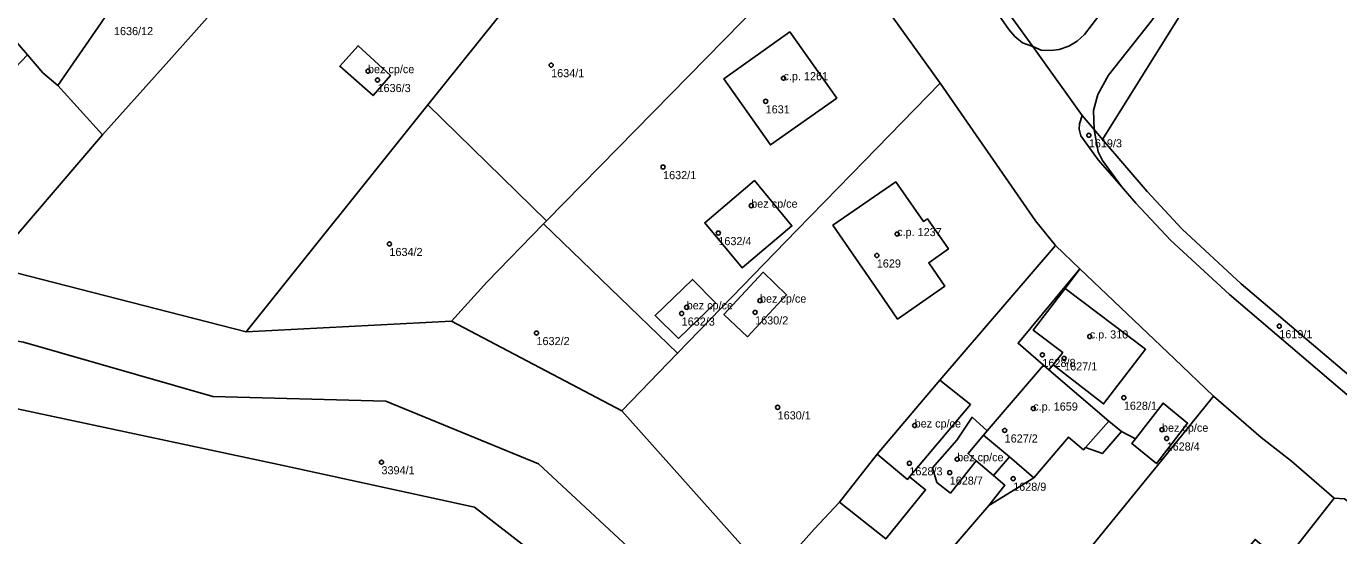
# Model space of a CAD drawing. Extents: x -878211 to -870363, y -1058464 to -1052522.
# Drawn here: x -874992.2 to -874830.2, y -1055893.9 to -1055831.1 of the extents above; entities that cross this region are included whole.
import ezdxf

# ---------------------------------------------------------------- set-up
doc = ezdxf.new("R2010")
doc.units = 0
for name, color, linetype in [('Vrstva 50', 7, 'Continuous'), ('Vrstva 51', 7, 'Continuous'), ('Vrstva 52', 7, 'Continuous')]:
    doc.layers.add(name, color=color, linetype=linetype)

msp = doc.modelspace()

# ---------------------------------------------------------------- linework, layer by layer
at = {"layer": 'Vrstva 50'}
for centre in [(-874950, -1055836.59994), (-874927.39, -1055835.85994), (-874948.82, -1055837.68994), (-874898.71, -1055837.46994), (-874900.91, -1055840.31994), (-874861.02, -1055844.50994), (-874913.57, -1055848.42994), (-874902.69, -1055853.18994), (-874906.75, -1055856.56994), (-874947.35, -1055857.90994), (-874884.68, -1055856.68994), (-874887.19, -1055859.32994), (-874910.66, -1055865.72994), (-874902.21, -1055866.34994), (-874901.61, -1055864.89994), (-874911.28, -1055866.48994), (-874929.2, -1055868.89994), (-874860.91, -1055869.31994), (-874837.51, -1055868.04994), (-874866.75, -1055871.58994), (-874864.07, -1055872.01994), (-874856.7, -1055876.86994), (-874899.43, -1055878.05994), (-874867.88, -1055878.20994), (-874882.52, -1055880.29994), (-874871.41, -1055880.90994), (-874851.99, -1055880.81994), (-874851.42, -1055881.89994), (-874948.33, -1055884.82994), (-874883.17, -1055884.95994), (-874877.27, -1055884.45994), (-874878.19, -1055886.10994), (-874870.36, -1055886.85994)]:
    msp.add_circle(centre, 0.25, dxfattribs=at)
at = {"layer": 'Vrstva 51'}
for points in [[(-874862.19, -1055843.1), (-874861.84, -1055842.08), (-874867.95, -1055833.56), (-874869.19, -1055833.12), (-874870.15, -1055832.33), (-874870.91, -1055831.45), (-874882.86, -1055814.28), (-874888.33, -1055807.46), (-874894.29, -1055800.93), (-874898.75, -1055796.58), (-874902.59, -1055793.17), (-874907.15, -1055789.44), (-874919.07, -1055780.51), (-874924.59, -1055776.29), (-874923.63, -1055775.02), (-874952.35, -1055755.06), (-874965.38, -1055746.78), (-874992, -1055729.12), (-874991.85, -1055728.83), (-874992.33, -1055728.53)], [(-874999.93, -1055733.52), (-874985.59, -1055742.63), (-874961.04, -1055758.78), (-874942.1, -1055772.01), (-874924.67, -1055784.84), (-874927.92, -1055789.28), (-874911.22, -1055801.64), (-874900.59, -1055809.44), (-874892.85, -1055819.3), (-874879.35, -1055838.06), (-874867.61, -1055855.06), (-874865.13, -1055858.11), (-874862.14, -1055860.96), (-874850.44, -1055872.07), (-874845.61, -1055876.7), (-874839.74, -1055881.79), (-874836.02, -1055884.7), (-874830.75, -1055889.28), (-874829.44, -1055889.34), (-874817.82, -1055897.84)], [(-874718.17, -1055789.53), (-874727.62, -1055785.87), (-874726.2, -1055781.99), (-874734.95, -1055778.85), (-874737.71, -1055786.18), (-874738.08, -1055786.04), (-874737.87, -1055785.55), (-874747.89, -1055781.71), (-874747.98, -1055781.93), (-874751.7, -1055780.49), (-874748.95, -1055773.19), (-874747.05, -1055768.13), (-874746.36, -1055766.4), (-874795.99, -1055748.2), (-874797.5, -1055747.94), (-874798.65, -1055748.02), (-874812.82, -1055770.63), (-874859.32, -1055845.02), (-874853.81, -1055851.46), (-874849.5, -1055856.08), (-874842.21, -1055862.83), (-874824.86, -1055877.56), (-874817.72, -1055883.42), (-874799.55, -1055897.71)], [(-875187.7, -1055830.22), (-875177.77, -1055828.99), (-875171.1, -1055825.47), (-875168.88, -1055823.69), (-875148.59, -1055814.63), (-875126.2, -1055814.52), (-875113.49, -1055818.33), (-875108.07, -1055823.5), (-875098.94, -1055844.22), (-875089.23, -1055846.98), (-875074.96, -1055841.14), (-875064.06, -1055840.72), (-875052.23, -1055837.18), (-875044.3, -1055837.58), (-875042.21, -1055841.34), (-875037.56, -1055851.84), (-875036.39, -1055853.99), (-875026.52, -1055865.03), (-875014.05, -1055866.56), (-874992.52, -1055870.03), (-874969.13, -1055876.73), (-874947.79, -1055877.28), (-874928.95, -1055885.02), (-874901.63, -1055910.41)], [(-874901.63, -1055910.41), (-874928.95, -1055885.02), (-874947.79, -1055877.28), (-874969.13, -1055876.73), (-874992.52, -1055870.03), (-875014.05, -1055866.56), (-875026.52, -1055865.03), (-875089.23, -1055846.98), (-875098.94, -1055844.22), (-875168.88, -1055823.69), (-875171.1, -1055825.47), (-875177.77, -1055828.99), (-875187.7, -1055830.22)], [(-874870.43, -1055830.1), (-874867.95, -1055833.56), (-874866.89, -1055834), (-874865.66, -1055834.07), (-874864.67, -1055833.92), (-874863.5, -1055833.51), (-874862.45, -1055832.91), (-874861.55, -1055832.09), (-874859.66, -1055829.62)], [(-874859.66, -1055829.62), (-874861.55, -1055832.09), (-874862.45, -1055832.91), (-874863.5, -1055833.51), (-874864.67, -1055833.92), (-874865.66, -1055834.07), (-874866.89, -1055834), (-874867.95, -1055833.56), (-874861.84, -1055842.08), (-874860.38, -1055843.78), (-874860.45, -1055841.47), (-874859.89, -1055839.47), (-874858.61, -1055837.09), (-874853.28, -1055830.4)], [(-875180.77, -1055850.5), (-875179, -1055845.49), (-875173.67, -1055839.67), (-875168.78, -1055834.3), (-875166.35, -1055831.89), (-875156.68, -1055835.29), (-875132.92, -1055843.64), (-875118.79, -1055848.69), (-875118.4, -1055848.83), (-875116.05, -1055847.22), (-875112.16, -1055847.03), (-875060.43, -1055859.61), (-875059.66, -1055864.2), (-875054.01, -1055865.3), (-875017.87, -1055873.01), (-874960.48, -1055885.22), (-874936.84, -1055890.36), (-874901.43, -1055917.82)], [(-874800.83, -1055899.69), (-874819.06, -1055884.87), (-874826.07, -1055879.11), (-874843.65, -1055864.14), (-874850.92, -1055857.44), (-874855.22, -1055852.87), (-874856.99, -1055850.84), (-874859.88, -1055847.54), (-874862, -1055844.58), (-874862.2, -1055843.75), (-874862.19, -1055843.1)], [(-874799.55, -1055897.71), (-874817.72, -1055883.42), (-874824.86, -1055877.56), (-874842.21, -1055862.83), (-874849.5, -1055856.08), (-874853.81, -1055851.46), (-874859.32, -1055845.02), (-874860.38, -1055843.78), (-874859.85, -1055846.56), (-874859.34, -1055847.61), (-874856.99, -1055850.84), (-874855.22, -1055852.87), (-874850.92, -1055857.44), (-874843.65, -1055864.14), (-874826.07, -1055879.11), (-874819.06, -1055884.87), (-874800.83, -1055899.69)], [(-874900.29, -1055899.1), (-874918.68, -1055878.5), (-874939.69, -1055867.45), (-874965.04, -1055868.75), (-874996.66, -1055860.67)], [(-874901.43, -1055917.82), (-874936.84, -1055890.36), (-874960.48, -1055885.22), (-875017.87, -1055873.01), (-875054.01, -1055865.3), (-875059.66, -1055864.2), (-875063.87, -1055863.39), (-875065.2, -1055868.18), (-875055.58, -1055870.85), (-875062.62, -1055895.94)]]:
    msp.add_lwpolyline(points, dxfattribs=at)
for points in [[(-874860.45, -1055841.47), (-874860.38, -1055843.78), (-874859.32, -1055845.02), (-874812.82, -1055770.63), (-874798.65, -1055748.02), (-874799.84, -1055748.3), (-874800.91, -1055748.75), (-874801.89, -1055749.43), (-874802.76, -1055750.4), (-874838.55, -1055808.24), (-874846.87, -1055821.44), (-874853.28, -1055830.4), (-874858.61, -1055837.09), (-874859.89, -1055839.47)], [(-874919.07, -1055780.51), (-874907.15, -1055789.44), (-874902.59, -1055793.17), (-874898.75, -1055796.58), (-874894.29, -1055800.93), (-874888.33, -1055807.46), (-874882.86, -1055814.28), (-874870.91, -1055831.45), (-874870.15, -1055832.33), (-874869.19, -1055833.12), (-874867.95, -1055833.56), (-874870.43, -1055830.1), (-874886.8, -1055806.8), (-874894, -1055798.21), (-874895.43, -1055796.34), (-874901.61, -1055791.7), (-874901.34, -1055791.33), (-874912.07, -1055783.34), (-874912.39, -1055783.7), (-874916.25, -1055780.87), (-874916.4, -1055781.04), (-874918.47, -1055779.56)], [(-874931.26, -1055786.81), (-874949.01, -1055806.71), (-874965.44, -1055825.05), (-874974.2, -1055834.93), (-874982.75, -1055844.45), (-874996.66, -1055860.67), (-874965.04, -1055868.75), (-874942.59, -1055840.75), (-874911.22, -1055801.64), (-874927.92, -1055789.28)], [(-874942.59, -1055840.75), (-874927.95, -1055855.05), (-874892.85, -1055819.3), (-874900.59, -1055809.44), (-874911.22, -1055801.64)], [(-874983.89, -1055810.35), (-874984.92, -1055809.43), (-875010.03, -1055838.55), (-875012.74, -1055841.95), (-875019.04, -1055849.01), (-875020.35, -1055850.54), (-875021.65, -1055851.96), (-875020.46, -1055853.53), (-875018.12, -1055854.11), (-875012.02, -1055855.61), (-874992.04, -1055834.58), (-874999, -1055826.47), (-874995.86, -1055822.9), (-874994.24, -1055822.82)], [(-874982.93, -1055830.65), (-874974.52, -1055817.8), (-874983.28, -1055810.75), (-874983.89, -1055810.35), (-874994.24, -1055822.82), (-874995.86, -1055822.9), (-874999, -1055826.47), (-874992.04, -1055834.58), (-874990.14, -1055836.8), (-874988.28, -1055838.37)], [(-874988.28, -1055838.37), (-874982.75, -1055844.45), (-874974.2, -1055834.93), (-874965.44, -1055825.05), (-874974.52, -1055817.8), (-874982.93, -1055830.65)], [(-874928.33, -1055855.43), (-874911.78, -1055871.39), (-874897.08, -1055856.23), (-874890.3, -1055849.31), (-874879.35, -1055838.06), (-874892.85, -1055819.3), (-874927.95, -1055855.05)], [(-874906.08, -1055837.56), (-874900.32, -1055845.7), (-874892.13, -1055839.91), (-874897.93, -1055831.76)], [(-874906.08, -1055837.56), (-874897.93, -1055831.76), (-874892.13, -1055839.91), (-874900.32, -1055845.7)], [(-874949.37, -1055839.61), (-874947.23, -1055837.14), (-874951.23, -1055833.47), (-874953.49, -1055835.99)], [(-874949.37, -1055839.61), (-874953.49, -1055835.99), (-874951.23, -1055833.47), (-874947.23, -1055837.14)], [(-874990.14, -1055836.8), (-874992.04, -1055834.58), (-875012.02, -1055855.61), (-874996.66, -1055860.67), (-874982.75, -1055844.45), (-874988.28, -1055838.37)], [(-874890.3, -1055849.31), (-874897.08, -1055856.23), (-874911.78, -1055871.39), (-874918.68, -1055878.5), (-874900.29, -1055899.1), (-874894.92, -1055893.1), (-874891.78, -1055889.74), (-874887.15, -1055883.85), (-874879.43, -1055874.72), (-874865.13, -1055858.11), (-874867.61, -1055855.06), (-874879.35, -1055838.06)], [(-874965.04, -1055868.75), (-874939.69, -1055867.45), (-874935.3, -1055862.59), (-874928.33, -1055855.43), (-874927.95, -1055855.05), (-874942.59, -1055840.75)], [(-874860.38, -1055843.78), (-874861.84, -1055842.08), (-874862.19, -1055843.1), (-874862.2, -1055843.75), (-874862, -1055844.58), (-874859.88, -1055847.54), (-874856.99, -1055850.84), (-874859.34, -1055847.61), (-874859.85, -1055846.56)], [(-874903.82, -1055860.84), (-874908.43, -1055855.29), (-874902.29, -1055850.1), (-874897.67, -1055855.69)], [(-874903.82, -1055860.84), (-874897.67, -1055855.69), (-874902.29, -1055850.1), (-874908.43, -1055855.29)], [(-874880.78, -1055860.22), (-874878.35, -1055858.52), (-874880.94, -1055854.8), (-874881.43, -1055855.13), (-874884.86, -1055850.25), (-874892.61, -1055855.6), (-874886.96, -1055863.8), (-874884.63, -1055867.17), (-874878.8, -1055863.13)], [(-874880.78, -1055860.22), (-874878.8, -1055863.13), (-874884.63, -1055867.17), (-874886.96, -1055863.8), (-874892.61, -1055855.6), (-874884.86, -1055850.25), (-874881.43, -1055855.13), (-874880.94, -1055854.8), (-874878.35, -1055858.52)], [(-874939.69, -1055867.45), (-874918.68, -1055878.5), (-874911.78, -1055871.39), (-874928.33, -1055855.43), (-874935.3, -1055862.59)], [(-874871.39, -1055887.67), (-874872.79, -1055886.45), (-874874.92, -1055884.64), (-874878.1, -1055888.64), (-874879.77, -1055887.31), (-874880.32, -1055885.51), (-874877.33, -1055882.1), (-874875.44, -1055879.29), (-874873.57, -1055880.95), (-874866.61, -1055872.86), (-874869.76, -1055870.16), (-874862.14, -1055860.96), (-874865.13, -1055858.11), (-874879.43, -1055874.72), (-874875.61, -1055877.72), (-874883.17, -1055886.65), (-874881.16, -1055888.23), (-874886.09, -1055894.28), (-874891.78, -1055889.74), (-874894.92, -1055893.1), (-874900.29, -1055899.1), (-874887.5, -1055906.62), (-874873.38, -1055890.18)], [(-874865.94, -1055873.44), (-874865.42, -1055872.81), (-874864.24, -1055871.3), (-874867.9, -1055868.54), (-874863.92, -1055863.41), (-874862.14, -1055860.96), (-874869.76, -1055870.16), (-874866.61, -1055872.86)], [(-874865.42, -1055872.81), (-874865.94, -1055873.44), (-874858.55, -1055879.77), (-874856.97, -1055881.04), (-874855.25, -1055881.95), (-874851.86, -1055877.54), (-874848.82, -1055880), (-874852.22, -1055884.4), (-874852.02, -1055884.56), (-874845.61, -1055876.7), (-874850.44, -1055872.07), (-874862.14, -1055860.96), (-874863.92, -1055863.41), (-874854.02, -1055870.89), (-874859.2, -1055877.64)], [(-874909.96, -1055862.29), (-874914.56, -1055866.74), (-874911.67, -1055869.56), (-874907.11, -1055865.19)], [(-874909.96, -1055862.29), (-874907.11, -1055865.19), (-874911.67, -1055869.56), (-874914.56, -1055866.74)], [(-874901.22, -1055861.41), (-874906.07, -1055866.6), (-874903.17, -1055869.35), (-874898.33, -1055864.2)], [(-874901.22, -1055861.41), (-874898.33, -1055864.2), (-874903.17, -1055869.35), (-874906.07, -1055866.6)], [(-874865.42, -1055872.81), (-874859.2, -1055877.64), (-874854.02, -1055870.89), (-874863.92, -1055863.41), (-874867.9, -1055868.54), (-874864.24, -1055871.3)], [(-874867.82, -1055886.75), (-874863.53, -1055881.74), (-874861.68, -1055883.31), (-874861.43, -1055883.03), (-874859.34, -1055883.76), (-874856.97, -1055881.04), (-874858.55, -1055879.77), (-874865.94, -1055873.44), (-874866.61, -1055872.86), (-874873.57, -1055880.95), (-874874.01, -1055881.51), (-874875.93, -1055883.76), (-874874.92, -1055884.64), (-874872.79, -1055886.45), (-874870.82, -1055884.16)], [(-874891.78, -1055889.74), (-874886.09, -1055894.28), (-874881.16, -1055888.23), (-874883.17, -1055886.65), (-874875.61, -1055877.72), (-874879.43, -1055874.72), (-874887.15, -1055883.85)], [(-874837.03, -1055897.28), (-874830.75, -1055889.28), (-874836.02, -1055884.7), (-874839.74, -1055881.79), (-874845.61, -1055876.7), (-874852.02, -1055884.56), (-874870.87, -1055907.7), (-874855.4, -1055919.81), (-874854.8, -1055919.09), (-874843.19, -1055905.13), (-874846.96, -1055901.95), (-874840.5, -1055894.36)], [(-874852.22, -1055884.4), (-874848.82, -1055880), (-874851.86, -1055877.54), (-874855.25, -1055881.95), (-874855.71, -1055882.54), (-874852.68, -1055884.99)], [(-874873.57, -1055880.95), (-874875.44, -1055879.29), (-874877.33, -1055882.1), (-874880.32, -1055885.51), (-874879.77, -1055887.31), (-874878.1, -1055888.64), (-874874.92, -1055884.64), (-874875.93, -1055883.76), (-874874.01, -1055881.51)], [(-874855.25, -1055881.95), (-874856.97, -1055881.04), (-874859.34, -1055883.76), (-874861.43, -1055883.03), (-874861.68, -1055883.31), (-874863.53, -1055881.74), (-874867.82, -1055886.75), (-874873.38, -1055890.18), (-874887.5, -1055906.62), (-874874.7, -1055912.41), (-874870.87, -1055907.7), (-874852.02, -1055884.56), (-874852.22, -1055884.4), (-874852.68, -1055884.99), (-874855.71, -1055882.54)], [(-874870.82, -1055884.16), (-874872.79, -1055886.45), (-874871.39, -1055887.67), (-874873.38, -1055890.18), (-874867.82, -1055886.75)], [(-874817.83, -1055902.14), (-874817.82, -1055897.84), (-874829.44, -1055889.34), (-874830.75, -1055889.28), (-874837.03, -1055897.28), (-874834.3, -1055899.57), (-874837.49, -1055903.39), (-874836.25, -1055904.43), (-874837.89, -1055906.36), (-874839.18, -1055905.29), (-874840.79, -1055907.16), (-874843.19, -1055905.13), (-874854.8, -1055919.09), (-874855.4, -1055919.81), (-874856.55, -1055921.19), (-874839.58, -1055929.39), (-874836.89, -1055925.94), (-874822.75, -1055907.85)]]:
    msp.add_lwpolyline(points, close=True, dxfattribs=at)
at = {"layer": 'Vrstva 52'}
for points in [[(-874892.13, -1055839.91), (-874897.93, -1055831.76), (-874906.08, -1055837.56), (-874900.32, -1055845.7)], [(-874951.23, -1055833.47), (-874953.49, -1055835.99), (-874949.37, -1055839.61), (-874947.23, -1055837.14)], [(-874908.43, -1055855.29), (-874903.82, -1055860.84), (-874897.67, -1055855.69), (-874902.29, -1055850.1)], [(-874878.35, -1055858.52), (-874880.94, -1055854.8), (-874881.43, -1055855.13), (-874884.86, -1055850.25), (-874892.61, -1055855.6), (-874886.96, -1055863.8), (-874884.63, -1055867.17), (-874878.8, -1055863.13), (-874880.78, -1055860.22)], [(-874914.56, -1055866.74), (-874911.67, -1055869.56), (-874907.11, -1055865.19), (-874909.96, -1055862.29)], [(-874906.07, -1055866.6), (-874903.17, -1055869.35), (-874898.33, -1055864.2), (-874901.22, -1055861.41)], [(-874867.9, -1055868.54), (-874864.24, -1055871.3), (-874865.42, -1055872.81), (-874859.2, -1055877.64), (-874854.02, -1055870.89), (-874863.92, -1055863.41)], [(-874874.01, -1055881.51), (-874870.82, -1055884.16), (-874867.82, -1055886.75), (-874863.53, -1055881.74), (-874861.68, -1055883.31), (-874861.43, -1055883.03), (-874858.55, -1055879.77), (-874865.94, -1055873.44), (-874866.61, -1055872.86), (-874873.57, -1055880.95)], [(-874887.15, -1055883.85), (-874883.39, -1055886.94), (-874883.17, -1055886.65), (-874875.61, -1055877.72), (-874879.43, -1055874.72)], [(-874855.71, -1055882.54), (-874852.68, -1055884.99), (-874852.22, -1055884.4), (-874848.82, -1055880), (-874851.86, -1055877.54), (-874855.25, -1055881.95)], [(-874878.1, -1055888.64), (-874874.92, -1055884.64), (-874875.93, -1055883.76), (-874874.01, -1055881.51), (-874873.57, -1055880.95), (-874875.44, -1055879.29), (-874877.33, -1055882.1), (-874880.32, -1055885.51), (-874879.77, -1055887.31)]]:
    msp.add_lwpolyline(points, close=True, dxfattribs=at)

# ---------------------------------------------------------------- texts
at = {"layer": 'Vrstva 50'}
for s, p in [('1636/12', (-874981.35, -1055832.159)), ('bez cp/ce', (-874950, -1055836.85)), ('1634/1', (-874927.39, -1055837.349)), ('c.p. 1261', (-874898.71, -1055837.72)), ('1636/3', (-874948.82, -1055839.179)), ('1631', (-874900.91, -1055841.809)), ('1619/3', (-874861.02, -1055845.999)), ('1632/1', (-874913.57, -1055849.919)), ('bez cp/ce', (-874902.69, -1055853.44)), ('c.p. 1237', (-874884.68, -1055856.94)), ('1632/4', (-874906.75, -1055858.059)), ('1634/2', (-874947.35, -1055859.399)), ('1629', (-874887.19, -1055860.819)), ('bez cp/ce', (-874901.61, -1055865.149)), ('bez cp/ce', (-874910.66, -1055865.98)), ('1632/3', (-874911.28, -1055867.979)), ('1630/2', (-874902.21, -1055867.839)), ('1632/2', (-874929.2, -1055870.389)), ('c.p. 310', (-874860.91, -1055869.57)), ('1619/1', (-874837.51, -1055869.539)), ('1628/8', (-874866.75, -1055873.079)), ('1627/1', (-874864.07, -1055873.509)), ('c.p. 1659', (-874867.88, -1055878.46)), ('1628/1', (-874856.7, -1055878.359)), ('1630/1', (-874899.43, -1055879.549)), ('bez cp/ce', (-874882.52, -1055880.55)), ('bez cp/ce', (-874851.99, -1055881.07)), ('1627/2', (-874871.41, -1055882.399)), ('1628/4', (-874851.42, -1055883.389)), ('bez cp/ce', (-874877.27, -1055884.71)), ('3394/1', (-874948.33, -1055886.319)), ('1628/3', (-874883.17, -1055886.449)), ('1628/7', (-874878.19, -1055887.599)), ('1628/9', (-874870.36, -1055888.349))]:
    msp.add_text(s, height=0.999996, dxfattribs=at).set_placement(p)

doc.saveas('drawing.dxf')
